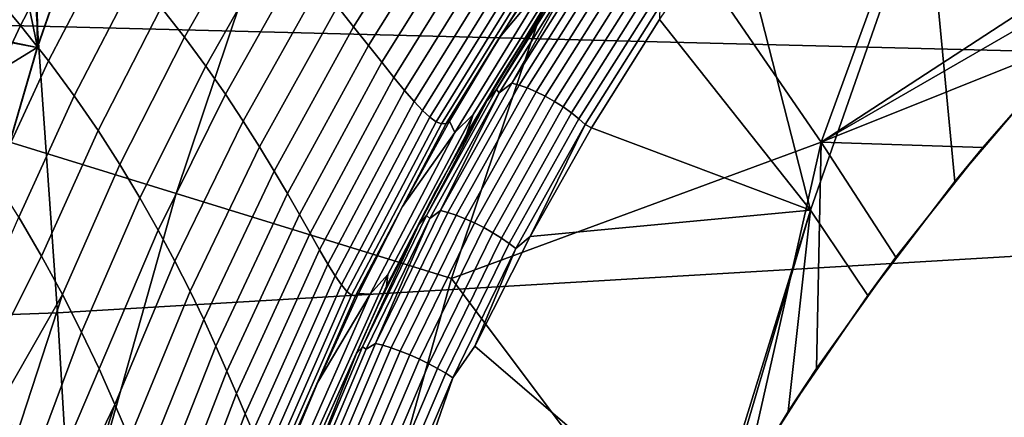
# Model space of a CAD drawing. Header units: metres. Extents: x -248 to 28, y -28 to 28.
# Tile 359 of 507: x -24.67 to -22.13, y 6.91 to 7.93. Entities that reach past the tile are written whole.
import ezdxf

# ---------------------------------------------------------------- set-up
doc = ezdxf.new("R2010")
doc.units = ezdxf.units.M
doc.layers.add('solid_10_061_053_XXX', color=7, linetype='CONTINUOUS')

msp = doc.modelspace()

# ---------------------------------------------------------------- linework, layer by layer
at = {"layer": 'solid_10_061_053_XXX'}
for points in [[(-24.18627, 9.117604, 25), (-24.623314, 7.861216, 25), (-24.658331, 10.239955, 25), (-24.389889, 10.863854, 25)], [(-24.18627, 9.117604, 118), (-24.485214, 10.712464, 118), (-24.63776, 10.375438, 118), (-24.623314, 7.861216, 118)], [(-24.623314, 7.861216, 118), (-24.63776, 10.375438, 118), (-24.977863, 9.580439, 118)], [(-24.623314, 7.861216, 25), (-24.995497, 6.582659, 25), (-24.910879, 9.609271, 25), (-24.658331, 10.239955, 25)], [(-24.623314, 7.861216, 118), (-24.977863, 9.580439, 118), (-25.150417, 9.151008, 118), (-24.995497, 6.582659, 118)], [(-22.716724, 9.575903, 138.351929), (-23.165806, 8.431664, 138.351929), (-22.60648, 7.616878, 139.504547), (-22.19495, 8.743793, 139.504547)], [(-24.623484, 7.860691, 24.5), (-24.18619, 9.117818, 24.5), (-25.223911, 9.346871, 24.5), (-25.665115, 8.05677, 24.5)], [(-24.850672, 9.202921, -9.8), (25.284903, 7.932432, -9.8), (25.654243, 6.641504, -9.8), (-25.284929, 7.93235, -9.8)], [(-24.920033, 7.686812, 135.939667), (-24.505899, 8.919417, 135.939667), (-25.0937, 9.13336, 134.685471), (-25.517767, 7.871189, 134.685471)], [(-25.951271, 8.138086, 118.5), (-24.186188, 9.117818, 118.5), (-24.623491, 7.860664, 118.5)], [(-24.623491, 7.860664, 118.5), (-24.186188, 9.117818, 118.5), (-24.18627, 9.117604, 118), (-24.623314, 7.861216, 118)], [(-24.623314, 7.861216, 25), (-24.18627, 9.117604, 25), (-24.18619, 9.117818, 24.5), (-24.623484, 7.860691, 24.5)], [(-24.266048, 7.485085, 137.162735), (-23.862783, 8.685343, 137.162735), (-24.505899, 8.919417, 135.939667), (-24.920033, 7.686812, 135.939667)], [(-22.19495, 8.743793, 139.504547), (-22.60648, 7.616878, 139.504547), (-21.41921, 8.392228, 140.617218)], [(-17.265999, 8.667255, 162.252197), (-24.64677, 8.251899, 164.260803), (-24.571873, 7.178341, 164.560776), (-17.186491, 7.614693, 162.570496)], [(-23.862783, 8.685343, 137.162735), (-24.266048, 7.485085, 137.162735), (-23.557293, 7.266462, 138.351929), (-23.165806, 8.431664, 138.351929)], [(-22.61762, 8.480899, 140.276138), (-22.335787, 8.294036, 140.706955), (-22.633839, 7.441909, 140.707108), (-22.829054, 8.208486, 140.135941)], [(-23.165806, 8.431664, 138.351929), (-23.557293, 7.266462, 138.351929), (-22.60648, 7.616878, 139.504547)], [(-22.60648, 7.616878, 139.504547), (-21.681122, 8.151698, 140.418243), (-21.41921, 8.392228, 140.617218)], [(-23.630404, 8.315761, 152.21904), (-23.583324, 8.273413, 152.002945), (-23.809454, 7.914354, 152.001266), (-23.851341, 7.966372, 152.215866)], [(-22.486389, 7.222485, 140.971191), (-22.633839, 7.441909, 140.707108), (-22.335787, 8.294036, 140.706955), (-22.261803, 7.516213, 141.122559)], [(-22.016153, 7.804154, 141.292191), (-22.261803, 7.516213, 141.122559), (-22.335787, 8.294036, 140.706955)], [(-21.749187, 8.084443, 141.480118), (-22.016153, 7.804154, 141.292191), (-22.335787, 8.294036, 140.706955)], [(-24.598042, 8.285287, 154.197037), (-24.516348, 8.203559, 153.975708), (-24.666565, 7.917832, 153.990601), (-24.743927, 8.009701, 154.208847)], [(-24.126867, 8.273426, 153.310028), (-24.062195, 8.206976, 153.088806), (-24.245058, 7.887319, 153.096085), (-24.305014, 7.96412, 153.314941)], [(-23.583324, 8.273413, 152.002945), (-23.54027, 8.234851, 151.788803), (-23.771452, 7.866341, 151.788406), (-23.809454, 7.914354, 152.001266)], [(-24.64677, 8.251899, 164.260803), (-32.038383, 7.948869, 166.224869), (-31.970299, 6.911871, 166.497681), (-24.571873, 7.178341, 164.560776)], [(-23.54027, 8.234851, 151.788803), (-23.50103, 8.200371, 151.576782), (-23.737108, 7.822708, 151.577377), (-23.771452, 7.866341, 151.788406)], [(-24.516348, 8.203559, 153.975708), (-24.440434, 8.12258, 153.754837), (-24.594812, 7.826535, 153.772705), (-24.666565, 7.917832, 153.990601)], [(-24.062195, 8.206976, 153.088806), (-24.002533, 8.142689, 152.868652), (-24.189974, 7.812616, 152.878113), (-24.245058, 7.887319, 153.096085)], [(-23.50103, 8.200371, 151.576782), (-23.465424, 8.170218, 151.367004), (-23.706213, 7.7838, 151.368332), (-23.737108, 7.822708, 151.577377)], [(-23.021856, 7.932675, 140.013535), (-22.829054, 8.208486, 140.135941), (-22.633839, 7.441909, 140.707108)], [(-23.465424, 8.170218, 151.367004), (-23.433277, 8.14461, 151.159622), (-23.67856, 7.749945, 151.161362), (-23.706213, 7.7838, 151.368332)], [(-26.029724, 8.029106, 118.503029), (-25.951271, 8.138086, 118.5), (-24.623491, 7.860664, 118.5), (-26.330183, 6.813108, 118.5)], [(-24.002533, 8.142689, 152.868652), (-23.947653, 8.080915, 152.649689), (-24.139528, 7.740396, 152.661087), (-24.189974, 7.812616, 152.878113)], [(-23.433277, 8.14461, 151.159622), (-23.404442, 8.123706, 150.954697), (-23.653959, 7.721428, 150.956558), (-23.67856, 7.749945, 151.161362)], [(-22.60648, 7.616878, 139.504547), (-21.946209, 7.881266, 140.219299), (-21.681122, 8.151698, 140.418243)], [(-24.440434, 8.12258, 153.754837), (-24.370062, 8.042657, 153.534546), (-24.528435, 7.736132, 153.555237), (-24.594812, 7.826535, 153.772705)], [(-23.404442, 8.123706, 150.954697), (-23.378809, 8.10759, 150.752319), (-23.632238, 7.698479, 150.753967), (-23.653959, 7.721428, 150.956558)], [(-23.378809, 8.10759, 150.752319), (-23.356293, 8.096286, 150.552521), (-23.613247, 7.681276, 150.553665), (-23.632238, 7.698479, 150.753967)], [(-23.356293, 8.096286, 150.552521), (-23.336857, 8.089732, 150.355301), (-23.596861, 7.669924, 150.355606), (-23.613247, 7.681276, 150.553665)], [(-23.336857, 8.089732, 150.355301), (-23.320507, 8.08779, 150.160614), (-23.582991, 7.664458, 150.159775), (-23.596861, 7.669924, 150.355606)], [(-23.320507, 8.08779, 150.160614), (-23.307272, 8.090279, 149.968353), (-23.571564, 7.664868, 149.966064), (-23.582991, 7.664458, 150.159775)], [(-23.307272, 8.090279, 149.968353), (-23.297232, 8.096942, 149.778412), (-23.433708, 7.886382, 149.776337), (-23.571564, 7.664868, 149.966064)], [(-23.303438, 8.042641, 147.254578), (-23.255165, 8.08399, 144.729553), (-23.501673, 7.688237, 144.727829), (-23.548849, 7.642276, 147.251816)], [(-23.519356, 7.637686, 142.203308), (-23.501673, 7.688237, 144.727829), (-23.255165, 8.08399, 144.729553), (-23.289326, 8.015452, 142.203964)], [(-23.303438, 8.042641, 147.254578), (-23.433708, 7.886382, 149.776337), (-23.297232, 8.096942, 149.778412)], [(-23.947653, 8.080915, 152.649689), (-23.897331, 8.022018, 152.432037), (-24.093502, 7.671064, 152.445114), (-24.139528, 7.740396, 152.661087)], [(-23.252995, 8.067348, 140.107315), (-23.434088, 7.78063, 140.000473), (-23.519356, 7.637686, 142.203308), (-23.289326, 8.015452, 142.203964)], [(-23.248056, 8.062612, 140.059921), (-23.442104, 7.752586, 139.943481), (-23.276247, 8.030173, 140.073395)], [(-23.434856, 7.743767, 139.916443), (-23.442104, 7.752586, 139.943481), (-23.248056, 8.062612, 140.059921), (-23.242111, 8.052875, 140.031845)], [(-23.276247, 8.030173, 140.073395), (-23.434088, 7.78063, 140.000473), (-23.252995, 8.067348, 140.107315)], [(-23.205107, 8.082137, 140.023163), (-23.402571, 7.768899, 139.904205), (-23.242111, 8.052875, 140.031845)], [(-23.186163, 8.077239, 140.004471), (-23.383585, 7.764069, 139.885544), (-23.402571, 7.768899, 139.904205), (-23.205107, 8.082137, 140.023163)], [(-23.165174, 8.069549, 139.989227), (-23.362391, 7.756703, 139.870407), (-23.383585, 7.764069, 139.885544), (-23.186163, 8.077239, 140.004471)], [(-23.142826, 8.059315, 139.977921), (-23.339682, 7.747043, 139.859329), (-23.362391, 7.756703, 139.870407), (-23.165174, 8.069549, 139.989227)], [(-23.119843, 8.046871, 139.970917), (-23.316193, 7.735401, 139.852615), (-23.339682, 7.747043, 139.859329), (-23.142826, 8.059315, 139.977921)], [(-24.995485, 6.58271, 24.5), (-24.623484, 7.860691, 24.5), (-25.665115, 8.05677, 24.5), (-26.040407, 6.745879, 24.5)], [(-24.370062, 8.042657, 153.534546), (-24.305014, 7.96412, 153.314941), (-24.467203, 7.646974, 153.338242), (-24.528435, 7.736132, 153.555237)], [(-23.303438, 8.042641, 147.254578), (-23.548849, 7.642276, 147.251816), (-23.56255, 7.671065, 149.774368), (-23.433708, 7.886382, 149.776337)], [(-23.402571, 7.768899, 139.904205), (-23.434856, 7.743767, 139.916443), (-23.242111, 8.052875, 140.031845)], [(-23.096973, 8.032623, 139.968445), (-23.29269, 7.722158, 139.85054), (-23.316193, 7.735401, 139.852615), (-23.119843, 8.046871, 139.970917)], [(-23.074961, 8.017035, 139.970581), (-23.269938, 7.707744, 139.853119), (-23.29269, 7.722158, 139.85054), (-23.096973, 8.032623, 139.968445)], [(-24.743927, 8.009701, 154.208847), (-24.666565, 7.917832, 153.990601), (-24.803034, 7.62675, 154.023346), (-24.876999, 7.728995, 154.238266)], [(-23.897331, 8.022018, 152.432037), (-23.851341, 7.966372, 152.215866), (-24.051664, 7.605044, 152.230301), (-24.093502, 7.671064, 152.445114)], [(-23.442104, 7.752586, 139.943481), (-23.465704, 7.724444, 139.960358), (-23.434088, 7.78063, 140.000473), (-23.276247, 8.030173, 140.073395)], [(-23.054523, 8.000611, 139.97728), (-23.248678, 7.692627, 139.860306), (-23.269938, 7.707744, 139.853119), (-23.074961, 8.017035, 139.970581)], [(-23.036325, 7.983889, 139.988281), (-23.229599, 7.6773, 139.871857), (-23.248678, 7.692627, 139.860306), (-23.054523, 8.000611, 139.97728)], [(-23.02096, 7.967411, 140.003265), (-23.213326, 7.662262, 139.887375), (-23.229599, 7.6773, 139.871857), (-23.036325, 7.983889, 139.988281)], [(-24.305014, 7.96412, 153.314941), (-24.245058, 7.887319, 153.096085), (-24.410891, 7.559428, 153.12178), (-24.467203, 7.646974, 153.338242)], [(-23.851341, 7.966372, 152.215866), (-23.809454, 7.914354, 152.001266), (-24.013788, 7.542777, 152.016724), (-24.051664, 7.605044, 152.230301)], [(-23.213326, 7.662262, 139.887375), (-23.02096, 7.967411, 140.003265), (-23.021856, 7.932675, 140.013535), (-23.196831, 7.654399, 139.908279)], [(-25.284929, 7.93235, -9.8), (25.654243, 6.641504, -9.8), (25.957792, 5.333158, -9.8), (-25.654264, 6.641425, -9.8)], [(-23.196831, 7.654399, 139.908279), (-23.021856, 7.932675, 140.013535), (-22.633839, 7.441909, 140.707108)], [(-24.666565, 7.917832, 153.990601), (-24.594812, 7.826535, 153.772705), (-24.73447, 7.524874, 153.808624), (-24.803034, 7.62675, 154.023346)], [(-23.809454, 7.914354, 152.001266), (-23.771452, 7.866341, 151.788406), (-23.979649, 7.484711, 151.804489), (-24.013788, 7.542777, 152.016724)], [(-24.245058, 7.887319, 153.096085), (-24.189974, 7.812616, 152.878113), (-24.359272, 7.473889, 152.905914), (-24.410891, 7.559428, 153.12178)], [(-23.433708, 7.886382, 149.776337), (-23.56255, 7.671065, 149.774368), (-23.571564, 7.664868, 149.966064)], [(-22.60648, 7.616878, 139.504547), (-22.190519, 7.60377, 140.038925), (-21.946209, 7.881266, 140.219299)], [(-22.261803, 7.516213, 141.122559), (-22.016153, 7.804154, 141.292191), (-21.946209, 7.881266, 140.219299), (-22.190519, 7.60377, 140.038925)], [(-26.330183, 6.813108, 118.5), (-24.623491, 7.860664, 118.5), (-24.995487, 6.582701, 118.5)], [(-24.995497, 6.582659, 25), (-24.623314, 7.861216, 25), (-24.623484, 7.860691, 24.5), (-24.995485, 6.58271, 24.5)], [(-24.995487, 6.582701, 118.5), (-24.623491, 7.860664, 118.5), (-24.623314, 7.861216, 118), (-24.995497, 6.582659, 118)], [(-23.771452, 7.866341, 151.788406), (-23.737108, 7.822708, 151.577377), (-23.949013, 7.431309, 151.593689), (-23.979649, 7.484711, 151.804489)], [(-24.594812, 7.826535, 153.772705), (-24.528435, 7.736132, 153.555237), (-24.67107, 7.423707, 153.594116), (-24.73447, 7.524874, 153.808624)], [(-24.189974, 7.812616, 152.878113), (-24.139528, 7.740396, 152.661087), (-24.312124, 7.390774, 152.690689), (-24.359272, 7.473889, 152.905914)], [(-23.737108, 7.822708, 151.577377), (-23.706213, 7.7838, 151.368332), (-23.921665, 7.383022, 151.384399), (-23.949013, 7.431309, 151.593689)], [(-23.706213, 7.7838, 151.368332), (-23.67856, 7.749945, 151.161362), (-23.897379, 7.340297, 151.176697), (-23.921665, 7.383022, 151.384399)], [(-23.434088, 7.78063, 140.000473), (-23.597845, 7.491541, 139.910156), (-23.725071, 7.246146, 142.202713), (-23.519356, 7.637686, 142.203308)], [(-23.465704, 7.724444, 139.960358), (-23.597845, 7.491541, 139.910156), (-23.434088, 7.78063, 140.000473)], [(-23.402571, 7.768899, 139.904205), (-23.585783, 7.440961, 139.801941), (-23.434856, 7.743767, 139.916443)], [(-23.383585, 7.764069, 139.885544), (-23.566763, 7.43619, 139.783295), (-23.585783, 7.440961, 139.801941), (-23.402571, 7.768899, 139.904205)], [(-23.362391, 7.756703, 139.870407), (-23.545378, 7.429168, 139.76828), (-23.566763, 7.43619, 139.783295), (-23.383585, 7.764069, 139.885544)], [(-23.339682, 7.747043, 139.859329), (-23.522324, 7.420123, 139.75737), (-23.545378, 7.429168, 139.76828), (-23.362391, 7.756703, 139.870407)], [(-24.528435, 7.736132, 153.555237), (-24.467203, 7.646974, 153.338242), (-24.612602, 7.323615, 153.379822), (-24.67107, 7.423707, 153.594116)], [(-24.139528, 7.740396, 152.661087), (-24.093502, 7.671064, 152.445114), (-24.269222, 7.310531, 152.476135), (-24.312124, 7.390774, 152.690689)], [(-23.67856, 7.749945, 151.161362), (-23.653959, 7.721428, 150.956558), (-23.87594, 7.303561, 150.970673), (-23.897379, 7.340297, 151.176697)], [(-23.442104, 7.752586, 139.943481), (-23.622131, 7.428315, 139.843445), (-23.465704, 7.724444, 139.960358)], [(-23.613703, 7.420549, 139.817307), (-23.622131, 7.428315, 139.843445), (-23.442104, 7.752586, 139.943481), (-23.434856, 7.743767, 139.916443)], [(-23.585783, 7.440961, 139.801941), (-23.613703, 7.420549, 139.817307), (-23.434856, 7.743767, 139.916443)], [(-23.316193, 7.735401, 139.852615), (-23.49835, 7.409349, 139.750946), (-23.522324, 7.420123, 139.75737), (-23.339682, 7.747043, 139.859329)], [(-23.29269, 7.722158, 139.85054), (-23.474237, 7.397198, 139.749191), (-23.49835, 7.409349, 139.750946), (-23.316193, 7.735401, 139.852615)], [(-23.653959, 7.721428, 150.956558), (-23.632238, 7.698479, 150.753967), (-23.857149, 7.2732, 150.766373), (-23.87594, 7.303561, 150.970673)], [(-23.622131, 7.428315, 139.843445), (-23.641478, 7.405042, 139.863312), (-23.597845, 7.491541, 139.910156), (-23.465704, 7.724444, 139.960358)], [(-23.269938, 7.707744, 139.853119), (-23.450771, 7.384065, 139.752182), (-23.474237, 7.397198, 139.749191), (-23.29269, 7.722158, 139.85054)], [(-23.248678, 7.692627, 139.860306), (-23.428713, 7.370376, 139.759811), (-23.450771, 7.384065, 139.752182), (-23.269938, 7.707744, 139.853119)], [(-24.608984, 6.266217, 137.162735), (-24.266048, 7.485085, 137.162735), (-24.920033, 7.686812, 135.939667), (-25.272211, 6.435095, 135.939667)], [(-23.632238, 7.698479, 150.753967), (-23.613247, 7.681276, 150.553665), (-23.840805, 7.249566, 150.563812), (-23.857149, 7.2732, 150.766373)], [(-23.613247, 7.681276, 150.553665), (-23.596861, 7.669924, 150.355606), (-23.826735, 7.232952, 150.363022), (-23.840805, 7.249566, 150.563812)], [(-23.548849, 7.642276, 147.251816), (-23.501673, 7.688237, 144.727829), (-23.721291, 7.276951, 144.726257), (-23.766863, 7.226356, 147.249359)], [(-23.725071, 7.246146, 142.202713), (-23.721291, 7.276951, 144.726257), (-23.501673, 7.688237, 144.727829), (-23.519356, 7.637686, 142.203308)], [(-23.229599, 7.6773, 139.871857), (-23.408783, 7.356577, 139.771835), (-23.428713, 7.370376, 139.759811), (-23.248678, 7.692627, 139.860306)], [(-24.093502, 7.671064, 152.445114), (-24.051664, 7.605044, 152.230301), (-24.230347, 7.233635, 152.262299), (-24.269222, 7.310531, 152.476135)], [(-23.596861, 7.669924, 150.355606), (-23.582991, 7.664458, 150.159775), (-23.814779, 7.22359, 150.163956), (-23.826735, 7.232952, 150.363022)], [(-23.582991, 7.664458, 150.159775), (-23.571564, 7.664868, 149.966064), (-23.804798, 7.221663, 149.966568), (-23.814779, 7.22359, 150.163956)], [(-23.571564, 7.664868, 149.966064), (-23.56255, 7.671065, 149.774368), (-23.683592, 7.451268, 149.772507), (-23.804798, 7.221663, 149.966568)], [(-23.548849, 7.642276, 147.251816), (-23.683592, 7.451268, 149.772507), (-23.56255, 7.671065, 149.774368)], [(-23.213326, 7.662262, 139.887375), (-23.391626, 7.343118, 139.787857), (-23.408783, 7.356577, 139.771835), (-23.229599, 7.6773, 139.871857)], [(-23.213326, 7.662262, 139.887375), (-23.354935, 7.374143, 139.819412), (-23.391626, 7.343118, 139.787857)], [(-23.213326, 7.662262, 139.887375), (-23.196831, 7.654399, 139.908279), (-23.354935, 7.374143, 139.819412)], [(-23.354935, 7.374143, 139.819412), (-23.196831, 7.654399, 139.908279), (-22.633839, 7.441909, 140.707108)], [(-24.467203, 7.646974, 153.338242), (-24.410891, 7.559428, 153.12178), (-24.55884, 7.224988, 153.165771), (-24.612602, 7.323615, 153.379822)], [(-23.548849, 7.642276, 147.251816), (-23.766863, 7.226356, 147.249359), (-23.796679, 7.227273, 149.770767), (-23.683592, 7.451268, 149.772507)], [(-17.186491, 7.614693, 162.570496), (-24.571873, 7.178341, 164.560776), (-24.507418, 6.093462, 164.818771), (-17.117311, 6.549899, 162.847382)], [(-24.051664, 7.605044, 152.230301), (-24.013788, 7.542777, 152.016724), (-24.195272, 7.16059, 152.04924), (-24.230347, 7.233635, 152.262299)], [(-23.557293, 7.266462, 138.351929), (-22.961195, 6.470665, 139.504074), (-22.803593, 6.744828, 139.607193), (-22.60648, 7.616878, 139.504547)], [(-22.60648, 7.616878, 139.504547), (-22.803593, 6.744828, 139.607193), (-22.618378, 7.034468, 139.733383)], [(-22.60648, 7.616878, 139.504547), (-22.618378, 7.034468, 139.733383), (-22.414335, 7.321065, 139.87709)], [(-22.60648, 7.616878, 139.504547), (-22.414335, 7.321065, 139.87709), (-22.190519, 7.60377, 140.038925)], [(-22.486389, 7.222485, 140.971191), (-22.261803, 7.516213, 141.122559), (-22.190519, 7.60377, 140.038925), (-22.414335, 7.321065, 139.87709)], [(-24.410891, 7.559428, 153.12178), (-24.359272, 7.473889, 152.905914), (-24.509562, 7.128249, 152.951935), (-24.55884, 7.224988, 153.165771)], [(-24.013788, 7.542777, 152.016724), (-23.979649, 7.484711, 151.804489), (-24.163784, 7.091923, 151.83699), (-24.195272, 7.16059, 152.04924)], [(-24.266048, 7.485085, 137.162735), (-24.608984, 6.266217, 137.162735), (-23.890213, 6.083196, 138.351929), (-23.557293, 7.266462, 138.351929)], [(-23.979649, 7.484711, 151.804489), (-23.949013, 7.431309, 151.593689), (-24.135656, 7.028185, 151.625595), (-24.163784, 7.091923, 151.83699)], [(-23.641478, 7.405042, 139.863312), (-23.745298, 7.200059, 139.835678), (-23.725071, 7.246146, 142.202713), (-23.597845, 7.491541, 139.910156)], [(-24.359272, 7.473889, 152.905914), (-24.312124, 7.390774, 152.690689), (-24.464548, 7.033846, 152.738327), (-24.509562, 7.128249, 152.951935)], [(-23.683592, 7.451268, 149.772507), (-23.796679, 7.227273, 149.770767), (-23.804798, 7.221663, 149.966568)], [(-23.949013, 7.431309, 151.593689), (-23.921665, 7.383022, 151.384399), (-24.110672, 6.969943, 151.415115), (-24.135656, 7.028185, 151.625595)], [(-23.622131, 7.428315, 139.843445), (-23.786736, 7.090717, 139.761246), (-23.641478, 7.405042, 139.863312)], [(-23.777271, 7.084136, 139.735825), (-23.786736, 7.090717, 139.761246), (-23.622131, 7.428315, 139.843445), (-23.613703, 7.420549, 139.817307)], [(-23.585783, 7.440961, 139.801941), (-23.753281, 7.099253, 139.717865), (-23.613703, 7.420549, 139.817307)], [(-23.566763, 7.43619, 139.783295), (-23.734236, 7.094533, 139.699234), (-23.753281, 7.099253, 139.717865), (-23.585783, 7.440961, 139.801941)], [(-23.545378, 7.429168, 139.76828), (-23.712673, 7.087872, 139.684311), (-23.734236, 7.094533, 139.699234), (-23.566763, 7.43619, 139.783295)], [(-23.522324, 7.420123, 139.75737), (-23.689299, 7.079484, 139.673569), (-23.712673, 7.087872, 139.684311), (-23.545378, 7.429168, 139.76828)], [(-23.497257, 7.09172, 139.746185), (-23.354935, 7.374143, 139.819412), (-22.633839, 7.441909, 140.707108), (-22.900255, 6.579041, 140.706223)], [(-22.875809, 6.621703, 140.721207), (-22.900255, 6.579041, 140.706223), (-22.633839, 7.441909, 140.707108)], [(-22.690716, 6.924119, 140.837616), (-22.875809, 6.621703, 140.721207), (-22.633839, 7.441909, 140.707108)], [(-22.486389, 7.222485, 140.971191), (-22.690716, 6.924119, 140.837616), (-22.633839, 7.441909, 140.707108)], [(-24.612602, 7.323615, 153.379822), (-24.759109, 7.033612, 153.5112), (-24.803885, 7.119827, 153.674896), (-24.67107, 7.423707, 153.594116)], [(-23.786736, 7.090717, 139.761246), (-23.802235, 7.072875, 139.783585), (-23.745298, 7.200059, 139.835678), (-23.641478, 7.405042, 139.863312)], [(-23.753281, 7.099253, 139.717865), (-23.777271, 7.084136, 139.735825), (-23.613703, 7.420549, 139.817307)], [(-23.49835, 7.409349, 139.750946), (-23.664867, 7.069642, 139.667374), (-23.689299, 7.079484, 139.673569), (-23.522324, 7.420123, 139.75737)], [(-23.474237, 7.397198, 139.749191), (-23.640179, 7.058668, 139.665909), (-23.664867, 7.069642, 139.667374), (-23.49835, 7.409349, 139.750946)], [(-24.312124, 7.390774, 152.690689), (-24.269222, 7.310531, 152.476135), (-24.423588, 6.942273, 152.524918), (-24.464548, 7.033846, 152.738327)], [(-23.921665, 7.383022, 151.384399), (-23.897379, 7.340297, 151.176697), (-24.088608, 6.917773, 151.205566), (-24.110672, 6.969943, 151.415115)], [(-23.450771, 7.384065, 139.752182), (-23.616034, 7.046918, 139.669235), (-23.640179, 7.058668, 139.665909), (-23.474237, 7.397198, 139.749191)], [(-23.428713, 7.370376, 139.759811), (-23.593218, 7.034775, 139.677246), (-23.616034, 7.046918, 139.669235), (-23.450771, 7.384065, 139.752182)], [(-23.391626, 7.343118, 139.787857), (-23.354935, 7.374143, 139.819412), (-23.497257, 7.09172, 139.746185)], [(-23.408783, 7.356577, 139.771835), (-23.572475, 7.022634, 139.689682), (-23.593218, 7.034775, 139.677246), (-23.428713, 7.370376, 139.759811)], [(-23.391626, 7.343118, 139.787857), (-23.55448, 7.01089, 139.706116), (-23.572475, 7.022634, 139.689682), (-23.408783, 7.356577, 139.771835)], [(-24.55884, 7.224988, 153.165771), (-24.716885, 6.948027, 153.346954), (-24.759109, 7.033612, 153.5112), (-24.612602, 7.323615, 153.379822)], [(-23.897379, 7.340297, 151.176697), (-23.87594, 7.303561, 150.970673), (-24.069248, 6.872251, 150.996994), (-24.088608, 6.917773, 151.205566)], [(-23.391626, 7.343118, 139.787857), (-23.497257, 7.09172, 139.746185), (-23.55448, 7.01089, 139.706116)], [(-24.269222, 7.310531, 152.476135), (-24.230347, 7.233635, 152.262299), (-24.386467, 6.854053, 152.311691), (-24.423588, 6.942273, 152.524918)], [(-23.87594, 7.303561, 150.970673), (-23.857149, 7.2732, 150.766373), (-24.052382, 6.833937, 150.789444), (-24.069248, 6.872251, 150.996994)], [(-22.690716, 6.924119, 140.837616), (-22.486389, 7.222485, 140.971191), (-22.414335, 7.321065, 139.87709), (-22.618378, 7.034468, 139.733383)], [(-23.857149, 7.2732, 150.766373), (-23.840805, 7.249566, 150.563812), (-24.037798, 6.803373, 150.582947), (-24.052382, 6.833937, 150.789444)], [(-23.766863, 7.226356, 147.249359), (-23.721291, 7.276951, 144.726257), (-23.91304, 6.851957, 144.724884), (-23.956499, 6.796753, 147.247177)], [(-23.905649, 6.842397, 142.202164), (-23.91304, 6.851957, 144.724884), (-23.721291, 7.276951, 144.726257), (-23.725071, 7.246146, 142.202713)], [(-23.840805, 7.249566, 150.563812), (-23.826735, 7.232952, 150.363022), (-24.025293, 6.781061, 150.377502), (-24.037798, 6.803373, 150.582947)], [(-23.557293, 7.266462, 138.351929), (-23.890213, 6.083196, 138.351929), (-22.970638, 6.45328, 139.498047), (-22.961195, 6.470665, 139.504074)], [(-24.55884, 7.224988, 153.165771), (-24.677019, 6.862137, 153.181), (-24.716885, 6.948027, 153.346954)], [(-24.55884, 7.224988, 153.165771), (-24.509562, 7.128249, 152.951935), (-24.64027, 6.778516, 153.017303), (-24.677019, 6.862137, 153.181)], [(-24.230347, 7.233635, 152.262299), (-24.195272, 7.16059, 152.04924), (-24.35298, 6.769758, 152.098648), (-24.386467, 6.854053, 152.311691)], [(-23.826735, 7.232952, 150.363022), (-23.814779, 7.22359, 150.163956), (-24.014681, 6.767451, 150.173157), (-24.025293, 6.781061, 150.377502)], [(-23.814779, 7.22359, 150.163956), (-23.804798, 7.221663, 149.966568), (-24.005775, 6.762939, 149.969849), (-24.014681, 6.767451, 150.173157)], [(-23.804798, 7.221663, 149.966568), (-23.796679, 7.227273, 149.770767), (-23.901665, 6.999368, 149.769119), (-24.005775, 6.762939, 149.969849)], [(-23.766863, 7.226356, 147.249359), (-23.956499, 6.796753, 147.247177), (-23.998415, 6.767847, 149.767593), (-23.901665, 6.999368, 149.769119)], [(-23.745298, 7.200059, 139.835678), (-23.877241, 6.906164, 139.776443), (-23.905649, 6.842397, 142.202164), (-23.725071, 7.246146, 142.202713)], [(-23.766863, 7.226356, 147.249359), (-23.901665, 6.999368, 149.769119), (-23.796679, 7.227273, 149.770767)], [(-23.802235, 7.072875, 139.783585), (-23.877241, 6.906164, 139.776443), (-23.745298, 7.200059, 139.835678)], [(-24.571873, 7.178341, 164.560776), (-31.970299, 6.911871, 166.497681), (-31.911707, 5.865194, 166.732239), (-24.507418, 6.093462, 164.818771)], [(-24.195272, 7.16059, 152.04924), (-24.163784, 7.091923, 151.83699), (-24.322918, 6.689994, 151.885742), (-24.35298, 6.769758, 152.098648)], [(-24.464548, 7.033846, 152.738327), (-24.607103, 6.699582, 152.859634), (-24.64027, 6.778516, 153.017303), (-24.509562, 7.128249, 152.951935)], [(-23.753281, 7.099253, 139.717865), (-23.903605, 6.745191, 139.653366), (-23.924175, 6.735888, 139.673325), (-23.777271, 7.084136, 139.735825)], [(-23.734236, 7.094533, 139.699234), (-23.884541, 6.740515, 139.63475), (-23.903605, 6.745191, 139.653366), (-23.753281, 7.099253, 139.717865)], [(-24.163784, 7.091923, 151.83699), (-24.135656, 7.028185, 151.625595), (-24.296078, 6.615409, 151.672974), (-24.322918, 6.689994, 151.885742)], [(-23.934517, 6.741168, 139.698181), (-23.946653, 6.72926, 139.722427), (-23.877241, 6.906164, 139.776443), (-23.802235, 7.072875, 139.783585)], [(-23.786736, 7.090717, 139.761246), (-23.934517, 6.741168, 139.698181), (-23.802235, 7.072875, 139.783585)], [(-23.924175, 6.735888, 139.673325), (-23.934517, 6.741168, 139.698181), (-23.786736, 7.090717, 139.761246), (-23.777271, 7.084136, 139.735825)], [(-23.712673, 7.087872, 139.684311), (-23.86282, 6.734229, 139.619888), (-23.884541, 6.740515, 139.63475), (-23.734236, 7.094533, 139.699234)], [(-23.689299, 7.079484, 139.673569), (-23.839148, 6.726534, 139.609268), (-23.86282, 6.734229, 139.619888), (-23.712673, 7.087872, 139.684311)], [(-23.664867, 7.069642, 139.667374), (-23.814299, 6.717684, 139.603256), (-23.839148, 6.726534, 139.609268), (-23.689299, 7.079484, 139.673569)], [(-23.55448, 7.01089, 139.706116), (-23.497257, 7.09172, 139.746185), (-22.900255, 6.579041, 140.706223), (-23.624643, 6.807042, 139.687943)], [(-23.640179, 7.058668, 139.665909), (-23.789076, 6.707965, 139.60202), (-23.814299, 6.717684, 139.603256), (-23.664867, 7.069642, 139.667374)], [(-23.616034, 7.046918, 139.669235), (-23.764303, 6.697693, 139.605621), (-23.789076, 6.707965, 139.60202), (-23.640179, 7.058668, 139.665909)], [(-23.593218, 7.034775, 139.677246), (-23.740788, 6.687204, 139.613937), (-23.764303, 6.697693, 139.605621), (-23.616034, 7.046918, 139.669235)], [(-24.423588, 6.942273, 152.524918), (-24.577087, 6.624566, 152.70697), (-24.607103, 6.699582, 152.859634), (-24.464548, 7.033846, 152.738327)], [(-24.135656, 7.028185, 151.625595), (-24.110672, 6.969943, 151.415115), (-24.272261, 6.546687, 151.460312), (-24.296078, 6.615409, 151.672974)], [(-23.572475, 7.022634, 139.689682), (-23.71929, 6.676837, 139.626678), (-23.740788, 6.687204, 139.613937), (-23.593218, 7.034775, 139.677246)], [(-23.55448, 7.01089, 139.706116), (-23.700514, 6.666932, 139.643463), (-23.71929, 6.676837, 139.626678), (-23.572475, 7.022634, 139.689682)], [(-22.875809, 6.621703, 140.721207), (-22.690716, 6.924119, 140.837616), (-22.618378, 7.034468, 139.733383), (-22.803593, 6.744828, 139.607193)], [(-23.901665, 6.999368, 149.769119), (-23.998415, 6.767847, 149.767593), (-24.005775, 6.762939, 149.969849)], [(-23.55448, 7.01089, 139.706116), (-23.624643, 6.807042, 139.687943), (-23.700514, 6.666932, 139.643463)], [(-24.110672, 6.969943, 151.415115), (-24.088608, 6.917773, 151.205566), (-24.251265, 6.484543, 151.247787), (-24.272261, 6.546687, 151.460312)], [(-24.423588, 6.942273, 152.524918), (-24.549862, 6.553172, 152.558731), (-24.577087, 6.624566, 152.70697)], [(-24.423588, 6.942273, 152.524918), (-24.386467, 6.854053, 152.311691), (-24.525194, 6.48572, 152.415131), (-24.549862, 6.553172, 152.558731)], [(-24.088608, 6.917773, 151.205566), (-24.069248, 6.872251, 150.996994), (-24.232889, 6.429714, 151.03537), (-24.251265, 6.484543, 151.247787)]]:
    msp.add_3dface(points, dxfattribs=at)

doc.saveas('drawing.dxf')
